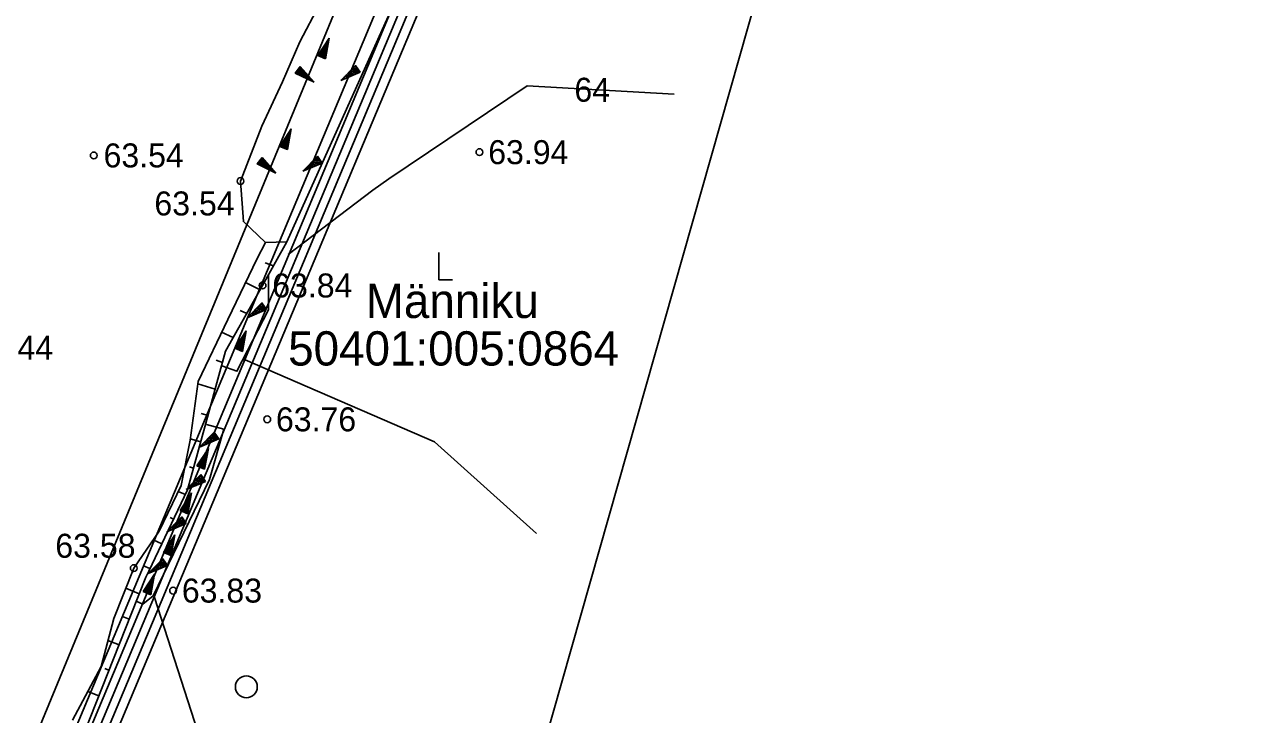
# Model space of a CAD drawing. Extents: x 530818 to 531740, y 6542340 to 6544024.
# Drawn here: x 531650.5 to 531740.1, y 6543686 to 6543736.3 of the extents above; entities that cross this region are included whole.
import ezdxf

# ---------------------------------------------------------------- set-up
doc = ezdxf.new("R2010")
doc.units = 0
for name, color, linetype in [('Default', 7, 'Continuous'), ('HALJASTUS', 7, 'Continuous'), ('Kataster', 7, 'Continuous'), ('KORGUSED', 7, 'Continuous'), ('Kõrguspunkt', 7, 'Continuous'), ('Ladu', 7, 'Continuous'), ('Maapinna horisontaal', 7, 'Continuous'), ('ME piir', 7, 'Continuous'), ('MET piir', 7, 'Continuous'), ('RELJEEF', 7, 'Continuous'), ('Tervik', 7, 'Continuous'), ('Varuplokid', 7, 'Continuous'), ('Vormistus', 7, 'Continuous')]:
    doc.layers.add(name, color=color, linetype=linetype)

# ---------------------------------------------------------------- blocks, each defined once
blk = doc.blocks.new('POINT_DISPLAY')
at = {"layer": 'Default'}
blk.add_line((0, 0), (0, 0), dxfattribs=at)

msp = doc.modelspace()

# ---------------------------------------------------------------- linework, layer by layer
at = {"layer": 'HALJASTUS'}
for p, q in [((531680.778, 6543719.677), (531680.778, 6543717.677)), ((531680.778, 6543717.677), (531681.778, 6543717.677))]:
    msp.add_line(p, q, dxfattribs=at)
msp.add_lwpolyline([(531666.646, 6543711.847), (531680.47, 6543705.869), (531687.913, 6543699.177)], dxfattribs=at)
msp.add_circle((531666.724, 6543687.974), 0.8, dxfattribs=at)
at = {"layer": 'Kataster'}
msp.add_lwpolyline([(531698.619, 6543783.31), (531650.564, 6543668.698)], dxfattribs=at)
at = {"layer": 'Kõrguspunkt'}
for centre in [(531683.75, 6543727), (531655.59, 6543726.76), (531666.3, 6543724.89), (531667.91, 6543717.27), (531668.25, 6543707.5), (531658.51, 6543696.64), (531661.38, 6543695)]:
    msp.add_circle(centre, 0.25, dxfattribs=at)
at = {"layer": 'Ladu'}
msp.add_lwpolyline([(531669.691, 6543720.448), (531668.13, 6543720.414), (531666.512, 6543721.928), (531666.304, 6543724.891), (531667.85, 6543728.893), (531669.378, 6543732.138), (531670.631, 6543735.054), (531672.075, 6543737.778), (531672.946, 6543739.686), (531674.117, 6543743.963), (531675.969, 6543745.271), (531680.685, 6543744.928)], close=True, dxfattribs=at)
msp.add_lwpolyline([(531658.691, 6543694.229), (531659.181, 6543694.007), (531659.921, 6543694.624), (531664.047, 6543703.103), (531665.088, 6543706.773), (531663.825, 6543707.131)], dxfattribs=at)
at = {"layer": 'Maapinna horisontaal'}
for points in [[(531697.977, 6543731.235), (531687.23, 6543731.849), (531677.134, 6543725.064), (531675.975, 6543724.236), (531669.769, 6543719.524)], [(531660.013, 6543694.494), (531665.383, 6543677.895), (531660.253, 6543670.447), (531652.308, 6543669.289), (531646.847, 6543662.338), (531646.681, 6543655.386), (531646.847, 6543651.414), (531642.875, 6543643.47), (531636.751, 6543640.16), (531627.648, 6543633.374), (531616.559, 6543623.279), (531616.559, 6543623.279), (531607.126, 6543603.087), (531616.559, 6543597.626), (531623.676, 6543592.991), (531630.793, 6543582.896)]]:
    msp.add_lwpolyline(points, dxfattribs=at)
at = {"layer": 'ME piir'}
for points in [[(531248.15, 6543712.15), (531461.81, 6543716.29), (531564.92, 6543754.52), (531651.48, 6543884.44), (531683.92, 6543857.96), (531697.49, 6543783.98), (531619.7, 6543598.45), (531477.7, 6543590.01), (531265.03, 6543635.03)], [(531248.892, 6543711.564), (531461.923, 6543715.692), (531565.311, 6543754.025), (531651.613, 6543883.557), (531683.37, 6543857.635), (531696.868, 6543784.047), (531619.291, 6543599.027), (531477.745, 6543590.614), (531265.533, 6543635.537)]]:
    msp.add_lwpolyline(points, close=True, dxfattribs=at)
at = {"layer": 'MET piir'}
msp.add_lwpolyline([(531247.408, 6543712.736), (531461.697, 6543716.888), (531564.529, 6543755.015), (531651.347, 6543885.323), (531684.47, 6543858.285), (531698.112, 6543783.913), (531620.109, 6543597.873), (531477.655, 6543589.406), (531264.527, 6543634.523)], close=True, dxfattribs=at)
at = {"layer": 'RELJEEF'}
for p, q in [((531671.945, 6543734.048), (531672.785, 6543735.328)), ((531672.785, 6543735.328), (531672.505, 6543733.818)), ((531672.635, 6543735.098), (531672.755, 6543735.148)), ((531672.735, 6543735.248), (531672.775, 6543735.268)), ((531671.945, 6543734.048), (531672.595, 6543734.328)), ((531672.045, 6543734.198), (531672.615, 6543734.438)), ((531672.145, 6543734.348), (531672.645, 6543734.558)), ((531672.245, 6543734.498), (531672.495, 6543734.608)), ((531672.345, 6543734.648), (531672.685, 6543734.798)), ((531672.445, 6543734.798), (531672.705, 6543734.918)), ((531672.495, 6543734.608), (531672.665, 6543734.678)), ((531672.535, 6543734.948), (531672.735, 6543735.028)), ((531671.945, 6543734.048), (531672.505, 6543733.818)), ((531672.075, 6543733.998), (531672.575, 6543734.208)), ((531672.205, 6543733.938), (531672.555, 6543734.088)), ((531672.345, 6543733.888), (531672.535, 6543733.968)), ((531672.475, 6543733.838), (531672.505, 6543733.848)), ((531670.662, 6543733.246), (531670.292, 6543732.766)), ((531671.672, 6543732.106), (531670.292, 6543732.766)), ((531670.312, 6543732.796), (531670.322, 6543732.756)), ((531670.402, 6543732.906), (531670.432, 6543732.706)), ((531670.492, 6543733.026), (531670.542, 6543732.656)), ((531670.572, 6543733.136), (531670.642, 6543732.596)), ((531670.662, 6543733.246), (531671.672, 6543732.106)), ((531670.662, 6543733.246), (531670.752, 6543732.546)), ((531670.782, 6543733.116), (531670.862, 6543732.496)), ((531670.902, 6543732.976), (531670.972, 6543732.446)), ((531671.022, 6543732.846), (531671.052, 6543732.566)), ((531671.052, 6543732.566), (531671.082, 6543732.386)), ((531671.132, 6543732.706), (531671.192, 6543732.336)), ((531671.252, 6543732.576), (531671.292, 6543732.286)), ((531671.372, 6543732.436), (531671.402, 6543732.236)), ((531673.621, 6543732.236), (531674.701, 6543733.326)), ((531675.041, 6543732.826), (531673.621, 6543732.236)), ((531674.041, 6543732.406), (531673.831, 6543732.446)), ((531674.201, 6543732.476), (531673.921, 6543732.536)), ((531674.371, 6543732.546), (531674.001, 6543732.616)), ((531674.271, 6543732.666), (531674.091, 6543732.706)), ((531674.701, 6543732.686), (531674.171, 6543732.786)), ((531674.871, 6543732.756), (531674.261, 6543732.876)), ((531674.541, 6543732.616), (531674.271, 6543732.666)), ((531675.041, 6543732.826), (531674.341, 6543732.956)), ((531674.961, 6543732.936), (531674.431, 6543733.046)), ((531674.881, 6543733.056), (531674.511, 6543733.126)), ((531674.801, 6543733.176), (531674.601, 6543733.216)), ((531674.721, 6543733.296), (531674.681, 6543733.296)), ((531675.041, 6543732.826), (531674.701, 6543733.326)), ((531671.492, 6543732.306), (531671.512, 6543732.176)), ((531671.612, 6543732.166), (531671.622, 6543732.126)), ((531673.701, 6543732.266), (531673.671, 6543732.276)), ((531673.871, 6543732.336), (531673.751, 6543732.366)), ((531669.164, 6543727.42), (531670.004, 6543728.7)), ((531669.464, 6543727.87), (531669.714, 6543727.98)), ((531669.564, 6543728.02), (531669.904, 6543728.17)), ((531669.664, 6543728.17), (531669.924, 6543728.29)), ((531669.714, 6543727.98), (531669.884, 6543728.05)), ((531670.004, 6543728.7), (531669.724, 6543727.19)), ((531669.754, 6543728.32), (531669.954, 6543728.4)), ((531669.854, 6543728.47), (531669.974, 6543728.52)), ((531669.954, 6543728.62), (531669.994, 6543728.64)), ((531669.164, 6543727.42), (531669.814, 6543727.7)), ((531669.164, 6543727.42), (531669.724, 6543727.19)), ((531669.264, 6543727.57), (531669.834, 6543727.81)), ((531669.294, 6543727.37), (531669.794, 6543727.58)), ((531669.364, 6543727.72), (531669.864, 6543727.93)), ((531669.424, 6543727.31), (531669.774, 6543727.46)), ((531669.564, 6543727.26), (531669.754, 6543727.34)), ((531669.694, 6543727.21), (531669.724, 6543727.22)), ((531667.881, 6543726.618), (531667.511, 6543726.138)), ((531667.531, 6543726.168), (531667.541, 6543726.128)), ((531667.621, 6543726.278), (531667.651, 6543726.078)), ((531667.711, 6543726.398), (531667.761, 6543726.028)), ((531667.791, 6543726.508), (531667.861, 6543725.968)), ((531667.881, 6543726.618), (531668.891, 6543725.478)), ((531667.881, 6543726.618), (531667.971, 6543725.918)), ((531668.001, 6543726.488), (531668.081, 6543725.868)), ((531668.121, 6543726.348), (531668.191, 6543725.818)), ((531668.241, 6543726.218), (531668.271, 6543725.938)), ((531670.84, 6543725.608), (531671.92, 6543726.698)), ((531672.26, 6543726.198), (531670.84, 6543725.608)), ((531672.09, 6543726.128), (531671.48, 6543726.248)), ((531672.26, 6543726.198), (531671.56, 6543726.328)), ((531672.18, 6543726.308), (531671.65, 6543726.418)), ((531672.1, 6543726.428), (531671.73, 6543726.498)), ((531672.02, 6543726.548), (531671.82, 6543726.588)), ((531671.94, 6543726.668), (531671.9, 6543726.668)), ((531672.26, 6543726.198), (531671.92, 6543726.698)), ((531668.891, 6543725.478), (531667.511, 6543726.138)), ((531668.271, 6543725.938), (531668.301, 6543725.758)), ((531668.351, 6543726.078), (531668.411, 6543725.708)), ((531668.471, 6543725.948), (531668.511, 6543725.658)), ((531668.591, 6543725.808), (531668.621, 6543725.608)), ((531668.711, 6543725.678), (531668.731, 6543725.548)), ((531668.831, 6543725.538), (531668.841, 6543725.498)), ((531670.92, 6543725.638), (531670.89, 6543725.648)), ((531671.09, 6543725.708), (531670.97, 6543725.738)), ((531671.26, 6543725.778), (531671.05, 6543725.818)), ((531671.42, 6543725.848), (531671.14, 6543725.908)), ((531671.59, 6543725.918), (531671.22, 6543725.988)), ((531671.49, 6543726.038), (531671.31, 6543726.078)), ((531671.92, 6543726.058), (531671.39, 6543726.158)), ((531671.76, 6543725.988), (531671.49, 6543726.038)), ((531668.712, 6543718.703), (531668.093, 6543718.93)), ((531667.733, 6543716.957), (531666.671, 6543717.493)), ((531666.755, 6543715.212), (531666.28, 6543715.454)), ((531666.779, 6543714.919), (531667.859, 6543716.009)), ((531668.199, 6543715.509), (531666.779, 6543714.919)), ((531667.859, 6543715.369), (531667.329, 6543715.469)), ((531668.029, 6543715.439), (531667.419, 6543715.559)), ((531668.199, 6543715.509), (531667.499, 6543715.639)), ((531668.119, 6543715.619), (531667.589, 6543715.729)), ((531668.039, 6543715.739), (531667.669, 6543715.809)), ((531667.959, 6543715.859), (531667.759, 6543715.899)), ((531667.879, 6543715.979), (531667.839, 6543715.979)), ((531668.199, 6543715.509), (531667.859, 6543716.009)), ((531666.859, 6543714.949), (531666.829, 6543714.959)), ((531667.029, 6543715.019), (531666.909, 6543715.049)), ((531667.199, 6543715.089), (531666.989, 6543715.129)), ((531667.359, 6543715.159), (531667.079, 6543715.219)), ((531667.529, 6543715.229), (531667.159, 6543715.299)), ((531667.429, 6543715.349), (531667.249, 6543715.389)), ((531667.699, 6543715.299), (531667.429, 6543715.349)), ((531665.776, 6543713.467), (531664.92, 6543713.851)), ((531665.884, 6543712.684), (531666.724, 6543713.964)), ((531666.724, 6543713.964), (531666.444, 6543712.454)), ((531666.474, 6543713.584), (531666.674, 6543713.664)), ((531666.574, 6543713.734), (531666.694, 6543713.784)), ((531666.674, 6543713.884), (531666.714, 6543713.904)), ((531665.884, 6543712.684), (531666.534, 6543712.964)), ((531665.984, 6543712.834), (531666.554, 6543713.074)), ((531666.014, 6543712.634), (531666.514, 6543712.844)), ((531666.084, 6543712.984), (531666.584, 6543713.194)), ((531666.184, 6543713.134), (531666.434, 6543713.244)), ((531666.284, 6543713.284), (531666.624, 6543713.434)), ((531666.384, 6543713.434), (531666.644, 6543713.554)), ((531666.434, 6543713.244), (531666.604, 6543713.314)), ((531665.884, 6543712.684), (531666.444, 6543712.454)), ((531666.144, 6543712.574), (531666.494, 6543712.724)), ((531666.284, 6543712.524), (531666.474, 6543712.604)), ((531666.414, 6543712.474), (531666.444, 6543712.484)), ((531664.989, 6543711.643), (531664.512, 6543711.821)), ((531664.461, 6543709.713), (531663.179, 6543710.097)), ((531663.932, 6543707.784), (531663.42, 6543707.931)), ((531663.3, 6543705.475), (531664.38, 6543706.565)), ((531664.48, 6543706.415), (531664.28, 6543706.455)), ((531664.4, 6543706.535), (531664.36, 6543706.535)), ((531664.72, 6543706.065), (531664.38, 6543706.565)), ((531663.404, 6543705.854), (531662.637, 6543706.078)), ((531664.72, 6543706.065), (531663.3, 6543705.475)), ((531663.55, 6543705.575), (531663.43, 6543705.605)), ((531663.72, 6543705.645), (531663.51, 6543705.685)), ((531663.88, 6543705.715), (531663.6, 6543705.775)), ((531664.05, 6543705.785), (531663.68, 6543705.855)), ((531663.95, 6543705.905), (531663.77, 6543705.945)), ((531664.38, 6543705.925), (531663.85, 6543706.025)), ((531664.55, 6543705.995), (531663.94, 6543706.115)), ((531664.22, 6543705.855), (531663.95, 6543705.905)), ((531664.72, 6543706.065), (531664.02, 6543706.195)), ((531664.64, 6543706.175), (531664.11, 6543706.285)), ((531664.56, 6543706.295), (531664.19, 6543706.365)), ((531663.116, 6543704.098), (531663.956, 6543705.378)), ((531663.38, 6543705.505), (531663.35, 6543705.515)), ((531663.516, 6543704.698), (531663.856, 6543704.848)), ((531663.616, 6543704.848), (531663.876, 6543704.968)), ((531663.666, 6543704.658), (531663.836, 6543704.728)), ((531663.956, 6543705.378), (531663.676, 6543703.868)), ((531663.706, 6543704.998), (531663.906, 6543705.078)), ((531663.806, 6543705.148), (531663.926, 6543705.198)), ((531663.906, 6543705.298), (531663.946, 6543705.318)), ((531662.875, 6543703.924), (531662.569, 6543704.03)), ((531663.116, 6543704.098), (531663.766, 6543704.378)), ((531663.116, 6543704.098), (531663.676, 6543703.868)), ((531663.216, 6543704.248), (531663.786, 6543704.488)), ((531663.246, 6543704.048), (531663.746, 6543704.258)), ((531663.316, 6543704.398), (531663.816, 6543704.608)), ((531663.376, 6543703.988), (531663.726, 6543704.138)), ((531663.416, 6543704.548), (531663.666, 6543704.658)), ((531663.516, 6543703.938), (531663.706, 6543704.018)), ((531663.646, 6543703.888), (531663.676, 6543703.898)), ((531662.326, 6543702.371), (531663.406, 6543703.461)), ((531663.746, 6543702.961), (531662.326, 6543702.371)), ((531663.406, 6543702.821), (531662.876, 6543702.921)), ((531663.576, 6543702.891), (531662.966, 6543703.011)), ((531663.746, 6543702.961), (531663.046, 6543703.091)), ((531663.666, 6543703.071), (531663.136, 6543703.181)), ((531663.586, 6543703.191), (531663.216, 6543703.261)), ((531663.506, 6543703.311), (531663.306, 6543703.351)), ((531663.426, 6543703.431), (531663.386, 6543703.431)), ((531663.746, 6543702.961), (531663.406, 6543703.461)), ((531662.285, 6543702.017), (531661.759, 6543702.229)), ((531661.887, 6543700.844), (531662.727, 6543702.124)), ((531662.406, 6543702.401), (531662.376, 6543702.411)), ((531662.727, 6543702.124), (531662.447, 6543700.614)), ((531662.576, 6543702.471), (531662.456, 6543702.501)), ((531662.746, 6543702.541), (531662.536, 6543702.581)), ((531662.906, 6543702.611), (531662.626, 6543702.671)), ((531662.677, 6543702.044), (531662.717, 6543702.064)), ((531663.076, 6543702.681), (531662.706, 6543702.751)), ((531662.976, 6543702.801), (531662.796, 6543702.841)), ((531663.246, 6543702.751), (531662.976, 6543702.801)), ((531661.887, 6543700.844), (531662.537, 6543701.124)), ((531661.987, 6543700.994), (531662.557, 6543701.234)), ((531662.087, 6543701.144), (531662.587, 6543701.354)), ((531662.187, 6543701.294), (531662.437, 6543701.404)), ((531662.287, 6543701.444), (531662.627, 6543701.594)), ((531662.387, 6543701.594), (531662.647, 6543701.714)), ((531662.437, 6543701.404), (531662.607, 6543701.474)), ((531662.477, 6543701.744), (531662.677, 6543701.824)), ((531662.577, 6543701.894), (531662.697, 6543701.944)), ((531660.925, 6543699.298), (531662.005, 6543700.388)), ((531661.418, 6543700.214), (531661.157, 6543700.333)), ((531662.185, 6543700.118), (531661.815, 6543700.188)), ((531661.887, 6543700.844), (531662.447, 6543700.614)), ((531662.105, 6543700.238), (531661.905, 6543700.278)), ((531662.025, 6543700.358), (531661.985, 6543700.358)), ((531662.345, 6543699.888), (531662.005, 6543700.388)), ((531662.017, 6543700.794), (531662.517, 6543701.004)), ((531662.147, 6543700.734), (531662.497, 6543700.884)), ((531662.287, 6543700.684), (531662.477, 6543700.764)), ((531662.417, 6543700.634), (531662.447, 6543700.644)), ((531662.345, 6543699.888), (531660.925, 6543699.298)), ((531661.005, 6543699.328), (531660.975, 6543699.338)), ((531661.175, 6543699.398), (531661.055, 6543699.428)), ((531661.345, 6543699.468), (531661.135, 6543699.508)), ((531661.505, 6543699.538), (531661.225, 6543699.598)), ((531661.675, 6543699.608), (531661.305, 6543699.678)), ((531661.575, 6543699.728), (531661.395, 6543699.768)), ((531662.005, 6543699.748), (531661.475, 6543699.848)), ((531662.175, 6543699.818), (531661.565, 6543699.938)), ((531661.845, 6543699.678), (531661.575, 6543699.728)), ((531662.345, 6543699.888), (531661.645, 6543700.018)), ((531662.265, 6543699.998), (531661.735, 6543700.108)), ((531660.551, 6543698.411), (531659.921, 6543698.704)), ((531660.673, 6543697.792), (531661.513, 6543699.072)), ((531661.073, 6543698.392), (531661.413, 6543698.542)), ((531661.173, 6543698.542), (531661.433, 6543698.662)), ((531661.223, 6543698.352), (531661.393, 6543698.422)), ((531661.513, 6543699.072), (531661.233, 6543697.562)), ((531661.263, 6543698.692), (531661.463, 6543698.772)), ((531661.363, 6543698.842), (531661.483, 6543698.892)), ((531661.463, 6543698.992), (531661.503, 6543699.012)), ((531660.673, 6543697.792), (531661.323, 6543698.072)), ((531660.673, 6543697.792), (531661.233, 6543697.562)), ((531660.773, 6543697.942), (531661.343, 6543698.182)), ((531660.803, 6543697.742), (531661.303, 6543697.952)), ((531660.873, 6543698.092), (531661.373, 6543698.302)), ((531660.933, 6543697.682), (531661.283, 6543697.832)), ((531660.973, 6543698.242), (531661.223, 6543698.352)), ((531661.073, 6543697.632), (531661.263, 6543697.712)), ((531661.203, 6543697.582), (531661.233, 6543697.592)), ((531659.684, 6543696.607), (531659.228, 6543696.812)), ((531659.557, 6543696.236), (531660.637, 6543697.326)), ((531660.977, 6543696.826), (531659.557, 6543696.236)), ((531660.307, 6543696.546), (531659.937, 6543696.616)), ((531660.207, 6543696.666), (531660.027, 6543696.706)), ((531660.637, 6543696.686), (531660.107, 6543696.786)), ((531660.807, 6543696.756), (531660.197, 6543696.876)), ((531660.477, 6543696.616), (531660.207, 6543696.666)), ((531660.977, 6543696.826), (531660.277, 6543696.956)), ((531660.897, 6543696.936), (531660.367, 6543697.046)), ((531660.817, 6543697.056), (531660.447, 6543697.126)), ((531660.737, 6543697.176), (531660.537, 6543697.216)), ((531660.657, 6543697.296), (531660.617, 6543697.296)), ((531660.977, 6543696.826), (531660.637, 6543697.326)), ((531659.187, 6543694.928), (531660.027, 6543696.208)), ((531659.637, 6543696.266), (531659.607, 6543696.276)), ((531659.807, 6543696.336), (531659.687, 6543696.366)), ((531659.687, 6543695.678), (531659.947, 6543695.798)), ((531660.027, 6543696.208), (531659.747, 6543694.698)), ((531659.977, 6543696.406), (531659.767, 6543696.446)), ((531659.777, 6543695.828), (531659.977, 6543695.908)), ((531660.137, 6543696.476), (531659.857, 6543696.536)), ((531659.877, 6543695.978), (531659.997, 6543696.028)), ((531659.977, 6543696.128), (531660.017, 6543696.148)), ((531658.903, 6543694.767), (531657.93, 6543695.181)), ((531659.187, 6543694.928), (531659.837, 6543695.208)), ((531659.187, 6543694.928), (531659.747, 6543694.698)), ((531659.287, 6543695.078), (531659.857, 6543695.318)), ((531659.317, 6543694.878), (531659.817, 6543695.088)), ((531659.387, 6543695.228), (531659.887, 6543695.438)), ((531659.447, 6543694.818), (531659.797, 6543694.968)), ((531659.487, 6543695.378), (531659.737, 6543695.488)), ((531659.587, 6543695.528), (531659.927, 6543695.678)), ((531659.587, 6543694.768), (531659.777, 6543694.848)), ((531659.737, 6543695.488), (531659.907, 6543695.558)), ((531659.717, 6543694.718), (531659.747, 6543694.728)), ((531658.168, 6543692.906), (531657.674, 6543693.105)), ((531657.433, 6543691.045), (531656.623, 6543691.366)), ((531656.698, 6543689.184), (531656.398, 6543689.302)), ((531655.963, 6543687.323), (531655.154, 6543687.643))]:
    msp.add_line(p, q, dxfattribs=at)
for points in [[(531654.917, 6543684.673), (531658.311, 6543693.268), (531659.377, 6543695.968), (531659.377, 6543695.968), (531659.596, 6543696.422), (531662.442, 6543702.343), (531662.442, 6543702.343), (531663.969, 6543707.917), (531664.583, 6543710.159), (531665.215, 6543712.466), (531665.215, 6543712.466), (531667.908, 6543717.269), (531669.691, 6543720.448)], [(531668.13, 6543720.414), (531667.508, 6543719.229), (531665.364, 6543714.781), (531663.2, 6543710.253), (531662.625, 6543705.984), (531661.976, 6543702.675)], [(531664.926, 6543711.413), (531666.041, 6543711.004), (531668.336, 6543715.499), (531668.336, 6543718.059)], [(531661.976, 6543702.675), (531660.351, 6543699.334), (531658.513, 6543696.638), (531657.043, 6543692.962), (531656.124, 6543689.469), (531654.041, 6543685.547)]]:
    msp.add_lwpolyline(points, dxfattribs=at)
at = {"layer": 'Tervik'}
msp.add_lwpolyline([(531652.165, 6543878.602), (531679.617, 6543856.474), (531693.022, 6543785.307), (531617.553, 6543602.591), (531478.529, 6543593.819), (531268.339, 6543638.174), (531252.947, 6543708.679), (531462.144, 6543711.989), (531567.57, 6543751.379), (531652.165, 6543878.602)], dxfattribs=at)
at = {"layer": 'Varuplokid'}
msp.add_lwpolyline([(531250.13, 6543710.588), (531462.112, 6543714.696), (531565.963, 6543753.2), (531651.834, 6543882.086), (531682.452, 6543857.093), (531695.83, 6543784.16), (531618.61, 6543599.988), (531477.82, 6543591.62), (531266.372, 6543636.381)], close=True, dxfattribs=at)
at = {"layer": 'Vormistus'}
msp.add_lwpolyline([(530957.657, 6543232.143), (531182.834, 6544023.916), (531740.117, 6543865.428), (531514.94, 6543073.655)], close=True, dxfattribs=at)

# ---------------------------------------------------------------- block references
at = {"layer": 'RELJEEF'}
for p in [(531671.945, 6543734.048), (531670.662, 6543733.246), (531675.041, 6543732.826), (531669.164, 6543727.42), (531667.881, 6543726.618), (531672.26, 6543726.198), (531668.199, 6543715.509), (531665.884, 6543712.684), (531664.72, 6543706.065), (531663.116, 6543704.098), (531663.746, 6543702.961), (531661.887, 6543700.844), (531662.345, 6543699.888), (531660.673, 6543697.792), (531660.977, 6543696.826), (531659.187, 6543694.928)]:
    msp.add_blockref('POINT_DISPLAY', p, dxfattribs=at)

# ---------------------------------------------------------------- texts
at = {"layer": 'Kataster'}
for s, p in [('Männiku', (531675.447, 6543714.895)), ('50401:005:0864', (531669.779, 6543711.426))]:
    msp.add_text(s, height=2.5, dxfattribs=at).set_placement(p)
at = {"layer": 'KORGUSED'}
for s, p in [('63.54', (531656.302, 6543725.887)), ('63.54', (531660.013, 6543722.381)), ('63.44', (531646.763, 6543711.849))]:
    msp.add_text(s, height=1.75, rotation=360, dxfattribs=at).set_placement(p)
for s, p in [('63.94', (531684.388, 6543726.125)), ('63.84', (531668.616, 6543716.394)), ('63.76', (531668.888, 6543706.625)), ('63.58', (531652.778, 6543697.398)), ('63.83', (531662.018, 6543694.125))]:
    msp.add_text(s, height=1.75, dxfattribs=at).set_placement(p)
at = {"layer": 'Maapinna horisontaal'}
msp.add_text('64', height=1.75, rotation=359.43618, dxfattribs=at).set_placement((531690.671, 6543730.689))

doc.saveas('drawing.dxf')
